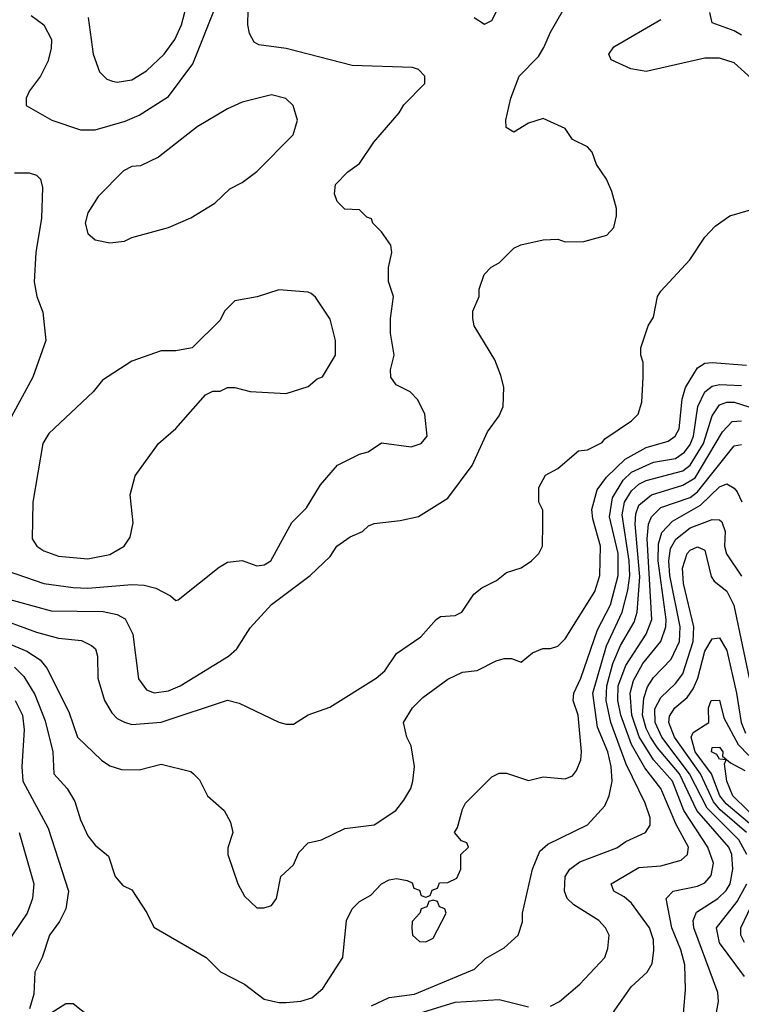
# Model space of a CAD drawing. Header units: inches. Extents: x 1793389 to 1900389, y 320802 to 470796.
# Tile 647 of 656: x 1856464 to 1858429, y 436222 to 438904. Entities that reach past the tile are written whole.
import ezdxf

# ---------------------------------------------------------------- set-up
doc = ezdxf.new("R2010")
doc.units = ezdxf.units.IN
doc.header["$MEASUREMENT"] = 0
doc.layers.add('B8453', color=7, linetype='Continuous')

msp = doc.modelspace()

# ---------------------------------------------------------------- linework, layer by layer
at = {"layer": 'B8453', "color": 2}
for points, elevation in [([(1856650.6, 438910), (1856664.9, 438810), (1856681.6, 438761.6), (1856702, 438742), (1856716.8, 438736.8), (1856730, 438734), (1856770, 438740.5), (1856810, 438764.9), (1856858, 438810), (1856887, 438850), (1856905.1, 438890), (1856946.6, 439050)], 390), ([(1856410, 437332), (1856550, 437294), (1856691.7, 437291.7), (1856730, 437283.8), (1856751.8, 437271.8), (1856772.4, 437230), (1856788.4, 437108.4), (1856810, 437078.8), (1856830.5, 437070.5), (1856870, 437075.5), (1856901.2, 437090), (1857033.2, 437170), (1857056, 437190), (1857092.1, 437247.9), (1857150, 437310.8), (1857255.3, 437390), (1857310, 437442), (1857328, 437470), (1857364.7, 437495.3), (1857398, 437510), (1857414.6, 437525.4), (1857430, 437531.3), (1857500.4, 437539.6), (1857550, 437551), (1857630, 437601), (1857696, 437690), (1857738.6, 437781.4), (1857770, 437824.7), (1857781.2, 437850), (1857783.1, 437903.1), (1857774.6, 437934.6), (1857758, 437978), (1857702, 438070), (1857698, 438090), (1857698, 438110), (1857715.3, 438150), (1857715.3, 438170), (1857728.7, 438210), (1857748, 438230), (1857770, 438242), (1857810, 438282), (1857828.9, 438291.1), (1857890, 438304.7), (1857930, 438306), (1857950, 438298.8), (1858000.2, 438299.8), (1858063.1, 438316.9), (1858082, 438338), (1858089, 438370), (1858089, 438390), (1858076.5, 438436.5), (1858062, 438470), (1858035.3, 438510), (1858023.1, 438543.1), (1858010, 438558), (1857970, 438578), (1857950, 438608), (1857890, 438635.3), (1857850, 438622), (1857810, 438598), (1857788.7, 438610), (1857788, 438630), (1857802, 438690), (1857824, 438750), (1857876.6, 438803.4), (1857891.9, 438828.1), (1857909.4, 438870), (1857975.1, 438984.9)], 378), ([(1856495.9, 438915.9), (1856530.5, 438890.5), (1856550.7, 438850), (1856550, 438826), (1856541, 438790), (1856521, 438750), (1856491.3, 438710), (1856482, 438690), (1856482, 438670), (1856552, 438630), (1856630, 438604), (1856670, 438604), (1856752, 438628), (1856790, 438644), (1856870, 438694.8), (1856935.8, 438784.2), (1857002.4, 438950)], 386), ([(1856430, 437403), (1856530, 437368.5), (1856610, 437357), (1856650, 437355.3), (1856770, 437366), (1856803.4, 437363.4), (1856835.2, 437355.2), (1856874.8, 437334.8), (1856890, 437322), (1856896.4, 437323.6), (1857007.2, 437412.8), (1857030, 437426), (1857070, 437431.3), (1857110, 437416), (1857130, 437418.8), (1857148.7, 437430), (1857205.6, 437534.4), (1857245.4, 437574.6), (1857283.3, 437636.7), (1857329.5, 437690.5), (1857390, 437721), (1857412.9, 437727.1), (1857450, 437751.3), (1857530, 437741), (1857558, 437750), (1857574, 437770), (1857568, 437830), (1857548.9, 437868.9), (1857528, 437890), (1857489.3, 437909.3), (1857475.3, 437930), (1857474, 437950), (1857484, 437990), (1857474, 438050), (1857474, 438090), (1857482, 438150), (1857468.9, 438191.1), (1857468.9, 438228.9), (1857478, 438270), (1857475.3, 438290), (1857450, 438326), (1857426, 438350), (1857422, 438362), (1857410, 438366), (1857390, 438386), (1857350, 438388), (1857329.2, 438409.2), (1857322, 438430), (1857324.7, 438455.3), (1857358, 438490), (1857390, 438512), (1857428.7, 438570), (1857498, 438650), (1857510, 438672), (1857568, 438730), (1857568, 438750), (1857550, 438768), (1857533.6, 438773.6), (1857370, 438779), (1857190, 438825.2), (1857115.3, 438835.3), (1857103.1, 438843.1), (1857090, 438866), (1857085.2, 438890), (1857086.6, 438930)], 382), ([(1857702, 438910), (1857730, 438892), (1857750, 438902), (1857766, 438934)], 382), ([(1858430, 438861.6), (1858410, 438873.6), (1858350, 438895.3), (1858343.3, 438923.3)], 370), ([(1858494.5, 438710), (1858410, 438786.6), (1858370, 438799.5), (1858330, 438799.5), (1858170, 438762.9), (1858128, 438770), (1858074.6, 438794.6), (1858068.7, 438810), (1858082, 438830), (1858210, 438904.9)], 374), ([(1856450, 438486.8), (1856490, 438486.8), (1856510, 438481), (1856521, 438470), (1856526.8, 438446.8), (1856523.5, 438363.5), (1856508, 438270), (1856504, 438190), (1856511, 438150), (1856527.5, 438107.5), (1856536, 438030), (1856500.7, 437930), (1856423.8, 437790)], 382), ([(1856390, 437279.6), (1856510, 437235.3), (1856570, 437219.3), (1856632.8, 437212.8), (1856659.8, 437199.8), (1856671, 437190), (1856676, 437170), (1856677.3, 437110), (1856695.5, 437050), (1856715.6, 437015.6), (1856730, 437000.7), (1856750, 436990.5), (1856770, 436983.8), (1856850, 436990.4), (1857030.7, 437050.7), (1857062, 437042), (1857170, 436991), (1857190, 436984.7), (1857210, 436984.7), (1857250, 437011), (1857308.9, 437031.1), (1857435.3, 437110), (1857459, 437130), (1857490, 437178), (1857556.6, 437223.4), (1857598, 437270), (1857610, 437278), (1857650, 437281), (1857668, 437290), (1857700.9, 437339.1), (1857723.2, 437356.8), (1857763.1, 437376.9), (1857790, 437398), (1857830, 437411.3), (1857858, 437430), (1857878, 437450), (1857888, 437470), (1857888.7, 437530), (1857888.4, 437568.4), (1857878, 437590), (1857878, 437630), (1857896.4, 437663.6), (1857930, 437682), (1857986, 437730), (1858010, 437732), (1858050, 437752), (1858057.2, 437762.8), (1858130, 437811.3), (1858148.7, 437830), (1858158, 437862), (1858162, 437930), (1858162, 437970), (1858155.3, 437990), (1858155.3, 438010), (1858175.3, 438070), (1858190, 438094), (1858201.2, 438150), (1858210, 438164.7), (1858288.7, 438250), (1858330, 438312), (1858358, 438342), (1858398, 438370), (1858453.8, 438386.2)], 374), ([(1856276.3, 437270), (1856484.1, 437184.1), (1856520.2, 437160.2), (1856538, 437138), (1856598.5, 437018.6), (1856622, 436950), (1856687.1, 436887.1), (1856710, 436871.3), (1856742, 436862), (1856790, 436861), (1856850, 436876), (1856930, 436856), (1856938, 436850), (1856953.7, 436833.7), (1856976, 436790), (1857021, 436750), (1857038, 436718), (1857044.7, 436690), (1857031.6, 436648.4), (1857031.3, 436630), (1857058, 436550), (1857076.9, 436516.9), (1857110, 436484.7), (1857130, 436484.7), (1857150, 436491.3), (1857164, 436510), (1857175.3, 436570), (1857210, 436602), (1857224.7, 436635.3), (1857250, 436662), (1857286, 436670), (1857350, 436701), (1857430, 436711), (1857488.7, 436750), (1857510, 436778), (1857529, 436810), (1857535.3, 436830), (1857539, 436870), (1857530, 436926), (1857519, 436950), (1857509.2, 436990), (1857534, 437030), (1857562, 437058), (1857630, 437107.3), (1857670, 437126.8), (1857710, 437131), (1857762, 437158), (1857783.6, 437163.6), (1857803.6, 437163.6), (1857830, 437154), (1857860.4, 437179.6), (1857888.9, 437191.1), (1857910, 437191.3), (1857930, 437198), (1857950, 437218), (1858030, 437346.8), (1858043.6, 437390), (1858045.6, 437470), (1858024.6, 437544.6), (1858022.6, 437570), (1858037, 437623), (1858062.3, 437657.7), (1858112.9, 437707.1), (1858170, 437738.3), (1858230, 437755.8), (1858249.5, 437770), (1858259.7, 437790), (1858268, 437870), (1858277.7, 437902.3), (1858310, 437955.5), (1858330, 437968.2), (1858349.6, 437970.4), (1858443.4, 437963.4)], 370), ([(1856450, 437140.3), (1856475.3, 437115.3), (1856506.1, 437066.1), (1856534.1, 436994.1), (1856554.4, 436910), (1856557.3, 436850), (1856593.4, 436810), (1856614.2, 436774.2), (1856630, 436724.7), (1856650, 436681), (1856670, 436656), (1856706, 436626), (1856724.7, 436570), (1856745.4, 436545.4), (1856770, 436534), (1856810.9, 436470.9), (1856830, 436432), (1856972, 436350), (1857010.8, 436310.8), (1857076.8, 436276.8), (1857130, 436236), (1857170, 436226.8), (1857190, 436226.8), (1857230, 436230.8), (1857260.2, 436239.8), (1857290, 436264.7), (1857344, 436350), (1857354, 436450), (1857370, 436482), (1857390, 436502), (1857420.4, 436519.6), (1857449.4, 436550.6), (1857470, 436561), (1857490, 436564.7), (1857519.6, 436559.6), (1857532.7, 436552.7), (1857538, 436538), (1857552.7, 436532.7), (1857558, 436518), (1857570, 436514), (1857582, 436518), (1857587.3, 436532.7), (1857602, 436538), (1857607.3, 436552.7), (1857630, 436554), (1857654.6, 436565.4), (1857666, 436590), (1857666, 436630), (1857686, 436650), (1857682, 436662), (1857667.3, 436667.3), (1857648, 436690), (1857656.4, 436703.6), (1857670, 436754), (1857678, 436770), (1857750, 436842), (1857770, 436852), (1857790, 436852), (1857850, 436831.3), (1857890, 436842), (1857950, 436836), (1857970, 436844.7), (1857980.9, 436859.1), (1857991.9, 436888.1), (1857994.5, 436910), (1857985.1, 437010), (1857971.5, 437050), (1857972.8, 437070), (1857992.4, 437110), (1858037.5, 437242.5), (1858072.8, 437310), (1858093.5, 437390), (1858093.6, 437450), (1858070.7, 437550), (1858078.5, 437601.5), (1858107.4, 437650), (1858130, 437671.3), (1858190, 437698.6), (1858250, 437709.2), (1858274.3, 437725.7), (1858290, 437747), (1858298.9, 437770), (1858310.9, 437850), (1858330, 437890.4), (1858350, 437906), (1858369.8, 437910.2), (1858430, 437907.6)], 366), ([(1857422, 436218), (1857470, 436240.4), (1857539, 436250), (1857702.5, 436317.5), (1857732.9, 436347.1), (1857784, 436376), (1857822, 436410), (1857833.6, 436446.4), (1857833.2, 436470), (1857860.7, 436590), (1857880.5, 436639.5), (1857902, 436658), (1858010, 436710.7), (1858057.4, 436762.6), (1858069.6, 436790), (1858078, 436830), (1858074.5, 436870), (1858065.7, 436910), (1858037.3, 436977.3), (1858025.3, 437070), (1858061.9, 437198.1), (1858104.8, 437290), (1858120.7, 437350), (1858126.1, 437390), (1858124.3, 437430), (1858105.1, 437554.9), (1858110.8, 437590), (1858130, 437620.3), (1858150, 437638.5), (1858170, 437649.1), (1858270, 437675.2), (1858290, 437690.2), (1858326.5, 437750), (1858350, 437824.9), (1858370, 437854.9), (1858390, 437862.3), (1858410, 437862.4), (1858470, 437843.6)], 362), ([(1857910, 436217.3), (1857934, 436230), (1857990, 436277.3), (1858057.2, 436350), (1858066, 436374), (1858069.2, 436410), (1858059.3, 436430), (1858041.2, 436450), (1857973, 436493), (1857955.1, 436510), (1857947.6, 436530), (1857949.7, 436570.3), (1857962.7, 436590), (1857989.2, 436610), (1858090, 436648.2), (1858114.5, 436665.5), (1858168.7, 436690), (1858181.2, 436710), (1858180.9, 436730), (1858167.3, 436770), (1858115.9, 436875.9), (1858073.6, 436990), (1858061, 437050), (1858062.9, 437090), (1858079.8, 437150), (1858100.5, 437199.5), (1858137.1, 437262.9), (1858145.8, 437290), (1858153.2, 437386.8), (1858139.8, 437530), (1858141.7, 437558.3), (1858150, 437581.6), (1858184.5, 437610), (1858270, 437635.9), (1858303.7, 437656.3), (1858378.2, 437781.8), (1858404.5, 437810), (1858430, 437811.5)], 358), ([(1858072.1, 436187.9), (1858129.3, 436270), (1858173.2, 436310), (1858186.6, 436333.4), (1858191.5, 436368.5), (1858190, 436398), (1858179.6, 436430), (1858130, 436498), (1858110, 436515.1), (1858082, 436530), (1858075.3, 436550), (1858150, 436594.4), (1858210, 436599.5), (1858265.4, 436614.6), (1858282.7, 436630), (1858285.1, 436650), (1858252.1, 436712.1), (1858210, 436809.5), (1858166.6, 436866.6), (1858130, 436929.6), (1858101.4, 437010), (1858093, 437050), (1858094, 437090), (1858114.8, 437145.2), (1858169.8, 437230.2), (1858185.3, 437270), (1858173, 437490), (1858176.1, 437530), (1858184.8, 437550), (1858210, 437574.9), (1858290, 437602.4), (1858310, 437617.6), (1858410, 437743.1), (1858430, 437746.7)], 354), ([(1858270, 436174), (1858277.6, 436262.4), (1858275.1, 436330), (1858264.7, 436370), (1858240.4, 436430), (1858224.5, 436510), (1858244, 436530), (1858310, 436543.7), (1858330, 436552.7), (1858347.1, 436572.9), (1858353.5, 436606.5), (1858338.5, 436650), (1858272.3, 436750), (1858241.6, 436830), (1858190, 436888.4), (1858150.9, 436950.9), (1858131.3, 437010), (1858127, 437070), (1858135.9, 437104.1), (1858161, 437150), (1858209.8, 437210.2), (1858223.5, 437250), (1858225, 437270), (1858202.7, 437430), (1858203.9, 437476.1), (1858212.4, 437507.6), (1858242, 437538), (1858318, 437582), (1858370, 437631.7), (1858390, 437639.5), (1858410, 437628), (1858418, 437618), (1858431, 437591)], 350), ([(1858359.5, 436190), (1858367, 436230), (1858365.6, 436254.4), (1858299.7, 436430), (1858298, 436450), (1858307.2, 436472.8), (1858365.6, 436510), (1858388, 436532), (1858398.5, 436550), (1858406, 436590), (1858403.5, 436630), (1858395.6, 436650), (1858307.9, 436750), (1858260.9, 436850), (1858201.1, 436921.1), (1858182.4, 436950), (1858170, 436973.6), (1858159.9, 437010), (1858163.6, 437056.4), (1858173.5, 437086.5), (1858190, 437112.4), (1858238.2, 437161.8), (1858260.9, 437210), (1858263.1, 437250), (1858235, 437390), (1858232.3, 437430), (1858236.4, 437463.6), (1858250.6, 437489.4), (1858290, 437520.2), (1858350, 437542.4), (1858370, 437542), (1858376.2, 437536.2), (1858384.9, 437510), (1858383.7, 437470), (1858388.9, 437448.9), (1858430, 437388.2)], 346), ([(1858444.4, 436630), (1858422.2, 436670), (1858336.7, 436756.7), (1858288.5, 436850), (1858212.9, 436950), (1858195, 436990), (1858193.4, 437026.6), (1858210, 437057.6), (1858250, 437095.8), (1858270, 437122.4), (1858298.2, 437210), (1858299.8, 437250), (1858271.5, 437368.5), (1858268.8, 437410), (1858281.6, 437450), (1858290, 437459.3), (1858310, 437468.2), (1858330, 437459.1), (1858347.4, 437387.4), (1858354.9, 437374.9), (1858390, 437347.3), (1858409.1, 437309.1), (1858450.2, 437110)], 342), ([(1858443.5, 436690), (1858371.6, 436751.6), (1858353.7, 436773.7), (1858318.3, 436850), (1858247, 436950), (1858232.1, 436990), (1858233.5, 437006.5), (1858248, 437030), (1858282.2, 437057.8), (1858298.2, 437081.8), (1858311.3, 437110), (1858330, 437184), (1858350, 437217.3), (1858370, 437220.7), (1858390, 437186), (1858416.2, 437070), (1858428.4, 436990), (1858441, 436961)], 338), ([(1856452, 437050), (1856471.7, 437010), (1856476.5, 436970), (1856470.4, 436870), (1856472.7, 436830), (1856541.7, 436701.7), (1856597.1, 436530), (1856590, 436482), (1856572.5, 436447.5), (1856546, 436410), (1856526, 436350), (1856506, 436310), (1856502.8, 436250), (1856491.3, 436210)], 362), ([(1858480.7, 436690), (1858388.3, 436768.3), (1858370.6, 436790), (1858348.4, 436850), (1858303.2, 436910), (1858292.8, 436950), (1858298, 436962), (1858340.7, 436990), (1858339.6, 437030), (1858347.3, 437050), (1858370, 437050.4), (1858382, 437002), (1858420.7, 436930), (1858450, 436899.6)], 334), ([(1858529.1, 436670), (1858406.6, 436790), (1858389.8, 436830.2), (1858383.2, 436876.8), (1858388.4, 436888.4), (1858370, 436889.4), (1858362.5, 436902.5), (1858348, 436910), (1858350, 436922), (1858370, 436922.8), (1858379.1, 436910), (1858378, 436898), (1858399.8, 436879.8), (1858439, 436859)], 330), ([(1856463.1, 436690), (1856503.1, 436550), (1856499.5, 436510), (1856484.4, 436470), (1856381.1, 436318.9)], 358), ([(1858438.2, 436298.2), (1858369.8, 436389.8), (1858361.3, 436430), (1858418.1, 436501.8), (1858444.2, 436550)], 342), ([(1858437.6, 436390), (1858428, 436410), (1858428.3, 436430), (1858484.8, 436550)], 338), ([(1857550, 436196.9), (1857650, 436228), (1857770, 436235.3), (1857850, 436214.9)], 358), ([(1856530, 436186), (1856590, 436224.7), (1856610, 436224.7), (1856654, 436190)], 362)]:
    msp.add_lwpolyline(points, dxfattribs=dict(at, elevation=elevation))
for points, elevation in [([(1857150, 438699.3), (1857070, 438679.3), (1857030, 438661.2), (1856947.9, 438612.1), (1856842, 438530), (1856793.7, 438506.3), (1856770, 438504), (1856747.5, 438492.5), (1856678, 438422), (1856650, 438378), (1856642.8, 438350), (1856650, 438322), (1856670, 438304.7), (1856710, 438296), (1856750, 438301), (1856769.4, 438310.6), (1856870, 438338), (1856930, 438364.7), (1856995.5, 438404.5), (1857036.5, 438443.5), (1857070, 438461), (1857110, 438491), (1857209, 438590), (1857221.2, 438630), (1857209, 438670), (1857189.4, 438689.4)], 386), ([(1857170, 438168), (1857110.9, 438149.1), (1857050, 438138), (1857022, 438110), (1857010, 438086), (1856934, 438010), (1856890, 438002), (1856850, 438002), (1856770, 437974), (1856690, 437922), (1856664.7, 437890), (1856543.4, 437776.6), (1856527.3, 437750), (1856500.7, 437590), (1856498.8, 437490), (1856511, 437470), (1856530, 437457.3), (1856570, 437443), (1856650, 437435.5), (1856710, 437447.7), (1856748.7, 437470), (1856765.6, 437494.4), (1856773.2, 437533.2), (1856765.2, 437610), (1856778.6, 437661.4), (1856842, 437750), (1856889.4, 437790.6), (1856970, 437882), (1856990, 437892), (1857010, 437892), (1857030, 437902), (1857050, 437902), (1857091.6, 437891.6), (1857190, 437886), (1857250, 437904.7), (1857274.6, 437925.4), (1857288.7, 437931.3), (1857324, 437990), (1857324, 438030), (1857310, 438088), (1857270, 438148), (1857258, 438158), (1857250, 438162)], 386), ([(1857590, 436506), (1857578, 436502), (1857572.7, 436487.3), (1857558, 436482), (1857554, 436470), (1857532.7, 436447.3), (1857532, 436430), (1857534, 436410), (1857552.7, 436392.7), (1857570, 436392), (1857590, 436402), (1857626, 436470), (1857622, 436482), (1857607.3, 436487.3), (1857602, 436502)], 366)]:
    msp.add_lwpolyline(points, close=True, dxfattribs=dict(at, elevation=elevation))

doc.saveas('drawing.dxf')
